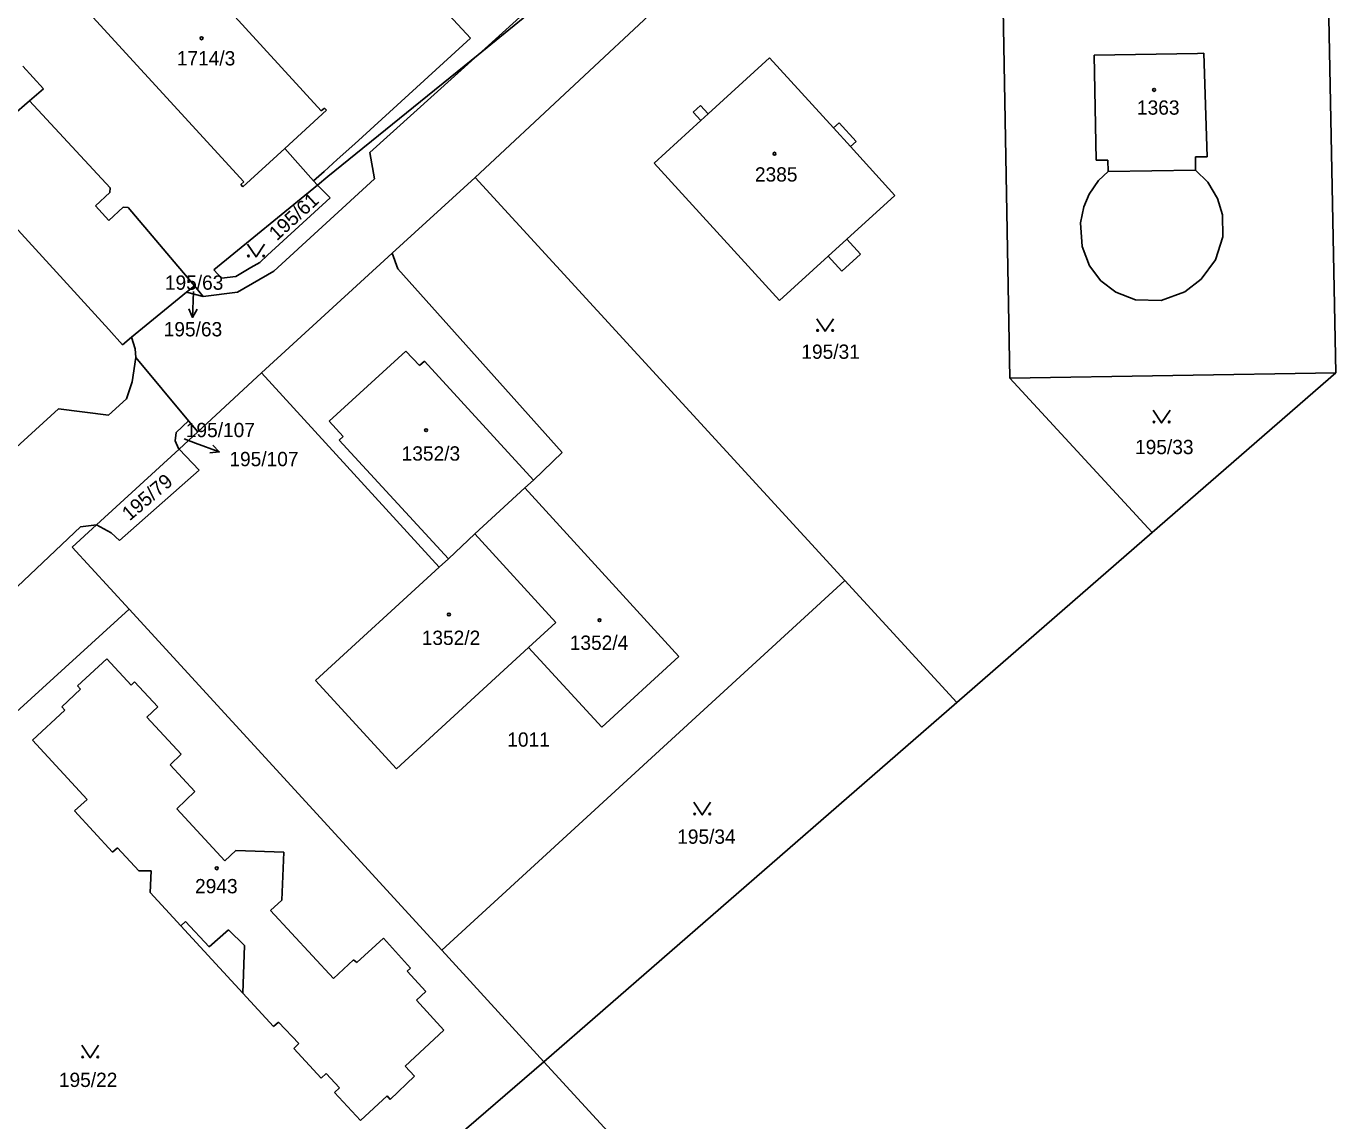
# Model space of a CAD drawing. Extents: x -735249 to -729401, y -1124843 to -1121828.
# Drawn here: x -732972.7 to -732817, y -1124289.4 to -1124159.3 of the extents above; entities that cross this region are included whole.
import ezdxf

# ---------------------------------------------------------------- set-up
doc = ezdxf.new("R2010")
doc.units = 0
for name, color, linetype in [('Vrstva 1', 7, 'Continuous'), ('Vrstva 13', 7, 'Continuous'), ('Vrstva 16', 7, 'Continuous'), ('Vrstva 18', 7, 'Continuous'), ('Vrstva 19', 7, 'Continuous'), ('Vrstva 25', 7, 'Continuous'), ('Vrstva 4', 7, 'Continuous')]:
    doc.layers.add(name, color=color, linetype=linetype)

msp = doc.modelspace()

# ---------------------------------------------------------------- linework, layer by layer
at = {"layer": 'Vrstva 1'}
for points in [[(-732939.26, -1124139.77), (-732919.91, -1124160.7)], [(-732946.85, -1124177.78), (-732970.46, -1124151.96)], [(-732953.51, -1124151.99), (-732937.63, -1124169.35)], [(-732856.65, -1124152.84), (-732855.77, -1124201.1)], [(-732919.34, -1124177.26), (-732896.92, -1124156.34)], [(-732919, -1124162.68), (-732911.51, -1124156.57)], [(-732933.66, -1124173.24), (-732919.91, -1124160.7)], [(-732992.51, -1124162.93), (-732991.15, -1124164.42), (-732962.88, -1124195.34)], [(-732936.85, -1124177.13), (-732919, -1124162.68)], [(-732931.86, -1124174.27), (-732919, -1124162.68)], [(-732884.34, -1124163.03), (-732891.64, -1124169.7)], [(-732876.73, -1124171.37), (-732884.34, -1124163.03)], [(-732973.13, -1124164.04), (-732970.67, -1124166.73)], [(-732970.67, -1124166.73), (-732972.31, -1124168.13)], [(-732972.31, -1124168.13), (-732974.43, -1124169.96)], [(-732962.74, -1124178.49), (-732972.31, -1124168.13)], [(-732937.02, -1124169.27), (-732941.97, -1124173.79)], [(-732937.63, -1124169.35), (-732937.27, -1124169.01)], [(-732937.27, -1124169.01), (-732937.02, -1124169.27)], [(-732892.55, -1124168.71), (-732893.42, -1124169.5)], [(-732893.42, -1124169.5), (-732892.51, -1124170.5)], [(-732891.64, -1124169.7), (-732892.55, -1124168.71)], [(-732892.51, -1124170.5), (-732898.05, -1124175.57)], [(-732876.07, -1124170.77), (-732876.73, -1124171.37)], [(-732874.04, -1124172.99), (-732876.07, -1124170.77)], [(-732946.96, -1124178.35), (-732941.97, -1124173.79)], [(-732941.97, -1124173.79), (-732938.56, -1124177.64)], [(-732933.66, -1124173.24), (-732935.74, -1124175.13)], [(-732874.71, -1124173.59), (-732874.04, -1124172.99)], [(-732869.43, -1124179.38), (-732874.71, -1124173.59)], [(-732935.74, -1124175.13), (-732937.28, -1124176.54)], [(-732931.31, -1124177.41), (-732931.86, -1124174.27)], [(-732898.05, -1124175.57), (-732883.14, -1124191.88)], [(-732937.28, -1124176.54), (-732938.56, -1124177.64)], [(-732938.09, -1124178.15), (-732936.85, -1124177.13)], [(-732929.19, -1124186.27), (-732919.34, -1124177.26)], [(-732919.34, -1124177.26), (-732875.41, -1124225.17)], [(-732962.77, -1124179.05), (-732962.74, -1124178.49)], [(-732950.41, -1124188.25), (-732938.09, -1124178.15)], [(-732946.85, -1124177.78), (-732947.19, -1124178.08)], [(-732947.19, -1124178.08), (-732946.96, -1124178.35)], [(-732943.27, -1124188.4), (-732931.31, -1124177.41)], [(-732938.56, -1124177.64), (-732938.09, -1124178.15)], [(-732938.09, -1124178.15), (-732936.58, -1124179.69)], [(-732964.49, -1124180.63), (-732962.77, -1124179.05)], [(-732936.58, -1124179.69), (-732944.04, -1124186.5)], [(-732875.15, -1124184.6), (-732869.43, -1124179.38)], [(-732962.91, -1124182.38), (-732964.49, -1124180.63)], [(-732961.17, -1124180.79), (-732962.91, -1124182.38)], [(-732960.6, -1124180.81), (-732961.17, -1124180.79)], [(-732952.72, -1124190.14), (-732960.6, -1124180.81)], [(-732873.52, -1124186.38), (-732875.15, -1124184.6)], [(-732944.04, -1124186.5), (-732944.95, -1124187.35)], [(-732929.19, -1124186.27), (-732944.74, -1124200.47)], [(-732928.54, -1124188.13), (-732929.19, -1124186.27)], [(-732883.14, -1124191.88), (-732877.37, -1124186.61)], [(-732877.37, -1124186.61), (-732875.74, -1124188.4)], [(-732875.74, -1124188.4), (-732873.52, -1124186.38)], [(-732949.51, -1124189.21), (-732950.41, -1124188.25)], [(-732946.01, -1124187.97), (-732947.81, -1124189.02)], [(-732944.95, -1124187.35), (-732946.01, -1124187.97)], [(-732928.54, -1124188.13), (-732909, -1124209.94)], [(-732947.81, -1124189.02), (-732949.51, -1124189.21)], [(-732947.6, -1124190.9), (-732943.27, -1124188.4)], [(-732960.18, -1124196.25), (-732953.64, -1124190.89)], [(-732953.64, -1124190.89), (-732952.72, -1124190.14)], [(-732951.66, -1124191.4), (-732953.64, -1124190.89)], [(-732952.72, -1124190.14), (-732951.66, -1124191.4)], [(-732951.66, -1124191.4), (-732947.6, -1124190.9)], [(-732961.25, -1124197.13), (-732962.88, -1124195.34)], [(-732961.25, -1124197.13), (-732960.18, -1124196.25)], [(-732959.76, -1124197.62), (-732960.18, -1124196.25)], [(-732959.67, -1124198.66), (-732960.1, -1124201.54)], [(-732959.76, -1124197.62), (-732959.67, -1124198.66)], [(-732959.67, -1124198.66), (-732953.42, -1124206.18)], [(-732944.74, -1124200.47), (-732952.33, -1124207.49)], [(-732944.74, -1124200.47), (-732923.62, -1124223.58)], [(-732855.77, -1124201.1), (-732817.02, -1124200.46)], [(-732960.8, -1124203.56), (-732960.1, -1124201.54)], [(-732855.77, -1124201.1), (-732838.86, -1124219.46)], [(-732962.94, -1124205.49), (-732960.8, -1124203.56)], [(-732987.62, -1124221.82), (-732968.86, -1124204.76)], [(-732968.86, -1124204.76), (-732962.94, -1124205.49)], [(-732953.42, -1124206.18), (-732954.87, -1124207.55)], [(-732953.42, -1124206.18), (-732952.33, -1124207.49)], [(-732954.87, -1124207.55), (-732955, -1124208.54)], [(-732952.33, -1124207.49), (-732954.54, -1124209.54)], [(-732964.37, -1124218.54), (-732954.54, -1124209.54)], [(-732955, -1124208.54), (-732954.59, -1124209.48)], [(-732954.59, -1124209.48), (-732954.54, -1124209.54)], [(-732954.54, -1124209.54), (-732952.15, -1124212.06)], [(-732909, -1124209.94), (-732912.41, -1124213.22)], [(-732961.63, -1124220.42), (-732952.15, -1124212.06)], [(-732919.39, -1124219.63), (-732913.42, -1124214.14)], [(-732912.41, -1124213.22), (-732913.42, -1124214.14)], [(-732913.42, -1124214.14), (-732895.11, -1124234.18)], [(-732966.27, -1124218.79), (-733017.28, -1124267.03)], [(-732967.25, -1124221.19), (-732964.37, -1124218.54)], [(-732964.37, -1124218.54), (-732966.27, -1124218.79)], [(-732964.37, -1124218.54), (-732962.62, -1124219.51)], [(-732962.62, -1124219.51), (-732961.63, -1124220.42)], [(-732922.52, -1124222.57), (-732919.39, -1124219.63)], [(-732909.74, -1124230.15), (-732919.39, -1124219.63)], [(-732960.49, -1124228.56), (-732967.25, -1124221.19)], [(-732938.33, -1124237.05), (-732923.62, -1124223.58)], [(-732923.62, -1124223.58), (-732922.52, -1124222.57)], [(-732875.41, -1124225.17), (-732923.32, -1124269.1)], [(-732875.41, -1124225.17), (-732862.08, -1124239.66)], [(-732994.54, -1124259.6), (-732960.49, -1124228.56)], [(-732923.32, -1124269.1), (-732960.49, -1124228.56)], [(-732912.98, -1124233.12), (-732909.74, -1124230.15)], [(-732928.69, -1124247.53), (-732912.98, -1124233.12)], [(-732904.28, -1124242.59), (-732912.98, -1124233.12)], [(-732963.13, -1124234.45), (-732966.63, -1124237.69)], [(-732960.24, -1124237.58), (-732963.13, -1124234.45)], [(-732895.11, -1124234.18), (-732904.28, -1124242.59)], [(-732966.63, -1124237.69), (-732966.27, -1124238.09)], [(-732959.83, -1124237.21), (-732960.24, -1124237.58)], [(-732957.08, -1124240.17), (-732959.83, -1124237.21)], [(-732938.33, -1124237.05), (-732928.69, -1124247.53)], [(-732966.27, -1124238.09), (-732968.49, -1124240.16)], [(-732968.11, -1124240.57), (-732971.97, -1124244.14)], [(-732968.49, -1124240.16), (-732968.11, -1124240.57)], [(-732958.38, -1124241.4), (-732957.08, -1124240.17)], [(-732954.31, -1124245.81), (-732958.38, -1124241.4)], [(-732971.97, -1124244.14), (-732965.48, -1124251.17)], [(-732955.6, -1124247.06), (-732954.31, -1124245.81)], [(-732952.68, -1124250.24), (-732955.6, -1124247.06)], [(-732954.79, -1124252.28), (-732952.68, -1124250.24)], [(-732965.48, -1124251.17), (-732966.97, -1124252.55)], [(-732966.97, -1124252.55), (-732962.45, -1124257.44)], [(-732949.11, -1124258.49), (-732954.79, -1124252.28)], [(-732962.45, -1124257.44), (-732961.86, -1124256.95)], [(-732961.86, -1124256.95), (-732959.33, -1124259.67)], [(-732947.8, -1124257.24), (-732949.11, -1124258.49)], [(-732942.08, -1124257.46), (-732947.8, -1124257.24)], [(-732942.33, -1124263.14), (-732942.08, -1124257.46)], [(-732959.33, -1124259.67), (-732957.86, -1124259.65)], [(-732957.86, -1124259.65), (-732957.99, -1124262.25)], [(-732957.99, -1124262.25), (-732954.34, -1124266.21)], [(-732943.69, -1124264.4), (-732942.33, -1124263.14)], [(-732936.17, -1124272.45), (-732943.69, -1124264.4)], [(-732954.34, -1124266.21), (-732946.97, -1124274.2)], [(-732930.24, -1124267.69), (-732933.41, -1124270.56)], [(-732927.03, -1124271.22), (-732930.24, -1124267.69)], [(-732911.16, -1124282.36), (-732923.32, -1124269.1)], [(-732933.79, -1124270.23), (-732936.17, -1124272.45)], [(-732933.41, -1124270.56), (-732933.79, -1124270.23)], [(-732927.43, -1124271.59), (-732927.03, -1124271.22)], [(-732925.19, -1124274.01), (-732927.43, -1124271.59)], [(-732946.97, -1124274.2), (-732943.31, -1124278.17)], [(-732926.33, -1124275.06), (-732925.19, -1124274.01)], [(-732923.06, -1124278.59), (-732926.33, -1124275.06)], [(-732943.31, -1124278.17), (-732942.73, -1124277.65)], [(-732942.73, -1124277.65), (-732940.32, -1124280.21)], [(-732927.67, -1124282.89), (-732923.06, -1124278.59)], [(-732940.32, -1124280.21), (-732940.9, -1124280.77)], [(-732940.9, -1124280.77), (-732937.63, -1124284.31)], [(-732951.4, -1124317.05), (-732911.16, -1124282.36)], [(-732926.57, -1124284.07), (-732927.67, -1124282.89)], [(-732937.63, -1124284.31), (-732937.04, -1124283.76)], [(-732937.04, -1124283.76), (-732935.48, -1124285.46)], [(-732929.43, -1124286.83), (-732926.57, -1124284.07)], [(-732935.48, -1124285.46), (-732936.07, -1124286)], [(-732936.07, -1124286), (-732932.99, -1124289.33)], [(-732932.99, -1124289.33), (-732929.8, -1124286.42)], [(-732929.8, -1124286.42), (-732929.43, -1124286.83)]]:
    msp.add_lwpolyline(points, dxfattribs=at)
at = {"layer": 'Vrstva 13'}
for points in [[(-732817.98, -1124152.21), (-732817.02, -1124200.46)], [(-732838.86, -1124219.46), (-732817.02, -1124200.46)], [(-732862.08, -1124239.66), (-732838.86, -1124219.46)], [(-732911.16, -1124282.36), (-732862.08, -1124239.66)], [(-732894.18, -1124300.88), (-732911.16, -1124282.36)]]:
    msp.add_lwpolyline(points, dxfattribs=at)
at = {"layer": 'Vrstva 16'}
for points in [[(-732952.83, -1124190.8), (-732952.84, -1124190.89)], [(-732953.94, -1124208.32), (-732952.57, -1124208.83)]]:
    msp.add_lwpolyline(points, dxfattribs=at)
at = {"layer": 'Vrstva 25'}
for points in [[(-732946.39, -1124185.19), (-732945.39, -1124186.69), (-732944.39, -1124185.19)], [(-732952.84, -1124190.89), (-732952.928, -1124193.888)], [(-732952.4, -1124192.903), (-732952.928, -1124193.888), (-732953.399, -1124192.874)], [(-732878.73, -1124194.04), (-732877.73, -1124195.54), (-732876.73, -1124194.04)], [(-732838.73, -1124204.92), (-732837.73, -1124206.42), (-732836.73, -1124204.92)], [(-732952.57, -1124208.83), (-732949.759, -1124209.875)], [(-732950.522, -1124209.058), (-732949.759, -1124209.875), (-732950.87, -1124209.995)], [(-732893.35, -1124251.52), (-732892.35, -1124253.02), (-732891.35, -1124251.52)], [(-732966.1, -1124280.39), (-732965.1, -1124281.89), (-732964.1, -1124280.39)]]:
    msp.add_lwpolyline(points, dxfattribs=at)
for centre, radius in [((-732951.87, -1124160.7), 0.175), ((-732838.62, -1124166.84), 0.175), ((-732883.75, -1124174.43), 0.175), ((-732946.29, -1124186.59), 0.1), ((-732944.49, -1124186.59), 0.1), ((-732878.63, -1124195.44), 0.1), ((-732876.83, -1124195.44), 0.1), ((-732838.63, -1124206.32), 0.1), ((-732836.83, -1124206.32), 0.1), ((-732925.17, -1124207.29), 0.175), ((-732922.46, -1124229.2), 0.175), ((-732904.56, -1124229.87), 0.175), ((-732893.25, -1124252.92), 0.1), ((-732891.45, -1124252.92), 0.1), ((-732950.06, -1124259.36), 0.175), ((-732966, -1124281.79), 0.1), ((-732964.2, -1124281.79), 0.1)]:
    msp.add_circle(centre, radius, dxfattribs=at)
at = {"layer": 'Vrstva 4'}
for points in [[(-732919, -1124162.68), (-732911.97, -1124156.34)], [(-732845.73, -1124162.71), (-732833.48, -1124162.5)], [(-732845.51, -1124175.2), (-732845.73, -1124162.71)], [(-732833.48, -1124162.5), (-732832.7, -1124162.49)], [(-732832.7, -1124162.49), (-732832.32, -1124174.8)], [(-732891.64, -1124169.7), (-732892.51, -1124170.5)], [(-732876.73, -1124171.37), (-732874.71, -1124173.59)], [(-732844.11, -1124175.18), (-732845.51, -1124175.2)], [(-732844.1, -1124176.56), (-732844.11, -1124175.18)], [(-732833.71, -1124174.79), (-732833.72, -1124176.37)], [(-732832.32, -1124174.8), (-732833.71, -1124174.79)], [(-732845.22, -1124177.63), (-732844.1, -1124176.56)], [(-732844.1, -1124176.56), (-732833.72, -1124176.37)], [(-732833.72, -1124176.37), (-732832.24, -1124177.83)], [(-732846.33, -1124179.22), (-732845.22, -1124177.63)], [(-732832.24, -1124177.83), (-732831.09, -1124179.74)], [(-732846.98, -1124180.75), (-732846.33, -1124179.22)], [(-732831.09, -1124179.74), (-732830.51, -1124181.68)], [(-732847.37, -1124182.66), (-732846.98, -1124180.75)], [(-732830.51, -1124181.68), (-732830.46, -1124184.32)], [(-732847.18, -1124185.47), (-732847.37, -1124182.66)], [(-732875.15, -1124184.6), (-732877.37, -1124186.61)], [(-732830.46, -1124184.32), (-732831.31, -1124187.03)], [(-732846.31, -1124187.74), (-732847.18, -1124185.47)], [(-732844.94, -1124189.54), (-732846.31, -1124187.74)], [(-732831.31, -1124187.03), (-732833.02, -1124189.33)], [(-732843.17, -1124190.9), (-732844.94, -1124189.54)], [(-732833.02, -1124189.33), (-732834.95, -1124190.86)], [(-732840.82, -1124191.79), (-732843.17, -1124190.9)], [(-732834.95, -1124190.86), (-732837.79, -1124191.87)], [(-732837.79, -1124191.87), (-732840.82, -1124191.79)], [(-732936.7, -1124206.22), (-732927.59, -1124197.88)], [(-732927.59, -1124197.88), (-732925.97, -1124199.62)], [(-732925.97, -1124199.62), (-732925.38, -1124199.07)], [(-732925.38, -1124199.07), (-732912.41, -1124213.22)], [(-732936.7, -1124206.22), (-732935.02, -1124208.03)], [(-732935.02, -1124208.03), (-732935.5, -1124208.47)], [(-732935.5, -1124208.47), (-732922.52, -1124222.57)], [(-732954.34, -1124266.21), (-732953.77, -1124265.69)], [(-732953.77, -1124265.69), (-732950.98, -1124268.7)], [(-732950.98, -1124268.7), (-732948.65, -1124266.69)], [(-732948.65, -1124266.69), (-732946.76, -1124268.56)], [(-732946.76, -1124268.56), (-732946.97, -1124274.2)]]:
    msp.add_lwpolyline(points, dxfattribs=at)

# ---------------------------------------------------------------- texts
at = {"layer": 'Vrstva 16'}
for s, p in [('195/63', (-732956.368, -1124196.14)), ('195/107', (-732948.56, -1124211.57))]:
    msp.add_text(s, height=1.7, dxfattribs=at).set_placement(p)
at = {"layer": 'Vrstva 18'}
for s, rotation, p in [('195/61', 42.40034, (-732942.908, -1124184.848)), ('195/79', 40.50032, (-732960.428, -1124218.149))]:
    msp.add_text(s, height=1.7, rotation=rotation, dxfattribs=at).set_placement(p)
for s, p in [('195/63', (-732956.228, -1124190.6)), ('195/31', (-732880.56, -1124198.81)), ('195/107', (-732953.74, -1124208.12)), ('195/33', (-732840.89, -1124210.14)), ('1011', (-732915.52, -1124244.91)), ('195/34', (-732895.32, -1124256.45)), ('195/22', (-732968.83, -1124285.36))]:
    msp.add_text(s, height=1.7, dxfattribs=at).set_placement(p)
at = {"layer": 'Vrstva 19'}
for s, p in [('1714/3', (-732954.81, -1124163.94)), ('1363', (-732840.66, -1124169.79)), ('2385', (-732886.08, -1124177.74)), ('1352/3', (-732928.08, -1124210.91)), ('1352/2', (-732925.69, -1124232.82)), ('1352/4', (-732908.09, -1124233.4)), ('2943', (-732952.64, -1124262.34))]:
    msp.add_text(s, height=1.7, dxfattribs=at).set_placement(p)

doc.saveas('drawing.dxf')
